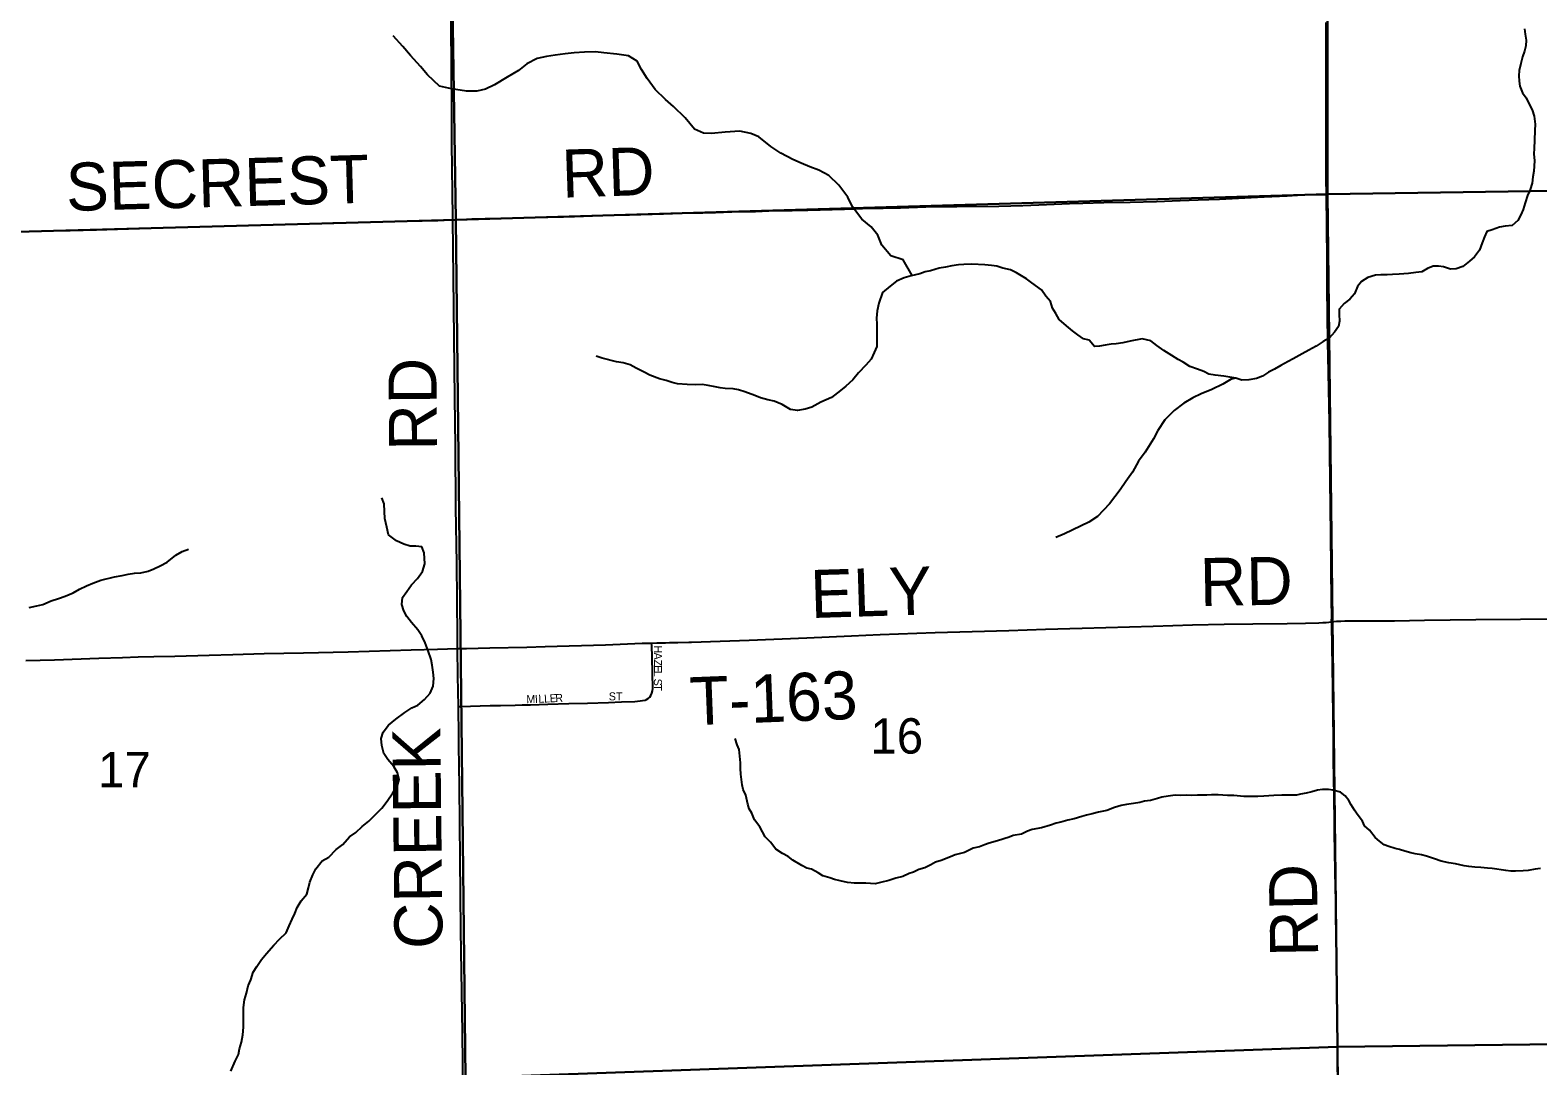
# Model space of a CAD drawing. Extents: x 1985906 to 2360102, y 891258 to 1222054.
# Drawn here: x 2147577 to 2156995, y 1009733 to 1016203 of the extents above; entities that cross this region are included whole.
import ezdxf

# ---------------------------------------------------------------- set-up
doc = ezdxf.new("R2010")
doc.units = 0
for name, color, linetype in [('GM_X_County_Road', 7, 'Continuous'), ('GM_X_County_Road_Text', 7, 'Continuous'), ('GM_X_Minor_River', 7, 'Continuous'), ('GM_X_Section', 7, 'Continuous'), ('GM_X_Section_Text', 7, 'Continuous'), ('GM_X_Township_Road', 7, 'Continuous'), ('GM_X_Township_Road_Text', 7, 'Continuous'), ('GM_X_Township_Subdivision', 7, 'Continuous'), ('GM_X_Township_Subdivision_Text', 7, 'Continuous')]:
    doc.layers.add(name, color=color, linetype=linetype)

msp = doc.modelspace()

# ---------------------------------------------------------------- linework, layer by layer
at = {"layer": 'GM_X_County_Road'}
for points in [[(2150216.6, 1015018.6), (2150216.4, 1015036.4), (2150210.5, 1015494.7), (2150210.2, 1015707.8), (2150205.8, 1016232.8), (2150199.6, 1016741.2), (2150194.5, 1017277.4), (2150192.2, 1017495.4), (2150188.9, 1017790.6), (2150185.9, 1018003.8), (2150181.3, 1018347.8), (2150180.1, 1018484.3), (2150175.8, 1018773.9), (2150167.8, 1019337.4), (2150165.6, 1019461), (2150162, 1019685)], [(2155673.9, 1015176.4), (2155673.7, 1015205.4), (2155673.3, 1015245.4), (2155673, 1015301.5), (2155672.7, 1015362.3), (2155672.3, 1015411.9), (2155672, 1015455.1), (2155672, 1015534.4), (2155672.2, 1015577), (2155672.1, 1015641.4), (2155672.9, 1016166), (2155672.2, 1016252.1)], [(2155706.6, 1012507.9), (2155706.9, 1012541.8), (2155706, 1012638.3), (2155702, 1013052), (2155695.6, 1013560.1), (2155692.7, 1013755.2), (2155685.2, 1014166.1), (2155683.6, 1014247.6), (2155682.4, 1014311.3), (2155681.3, 1014364.6), (2155680.3, 1014411.1), (2155679.8, 1014467.9), (2155679.3, 1014549.1), (2155678, 1014771.7), (2155673.9, 1015176.4)], [(2150246.3, 1012339.6), (2150245.4, 1012415.8), (2150241.3, 1012874.1), (2150236.6, 1013218.6), (2150233.3, 1013604.3), (2150230.9, 1013756.9), (2150229.5, 1013904.6), (2150221.3, 1014659.2), (2150216.6, 1015018.6)], [(2155747.8, 1009673.7), (2155743.9, 1009890.8), (2155741.7, 1010029.9), (2155741.1, 1010085.3), (2155740.5, 1010145.1), (2155738.9, 1010258.1), (2155738.3, 1010341.7), (2155736.6, 1010456.2), (2155735.2, 1010543.4), (2155733.2, 1010683.2), (2155732, 1010760.8), (2155730.6, 1010853.3), (2155729, 1010942.2), (2155726.5, 1011076.3), (2155724.6, 1011181.3), (2155723.9, 1011235.1), (2155723.6, 1011259.4), (2155721.7, 1011407.8), (2155720, 1011542.3), (2155718.9, 1011630.9), (2155717.1, 1011779.3), (2155715.4, 1011919.7), (2155711.1, 1012235.3), (2155709.6, 1012345.8), (2155707.5, 1012493.2), (2155706.6, 1012507.9)], [(2150251.7, 1011978.5), (2150248.4, 1012169.8), (2150246.3, 1012339.6)], [(2150288.6, 1009264.8), (2150286.6, 1009366.3), (2150282.4, 1009563.1), (2150276.5, 1009939.7), (2150267.9, 1010579.2), (2150265.5, 1010808.7), (2150262.8, 1011022), (2150259.7, 1011251.4), (2150257.7, 1011475.8), (2150256.1, 1011610.7), (2150254.9, 1011727.2), (2150254, 1011810.8), (2150251.9, 1011956.6), (2150251.7, 1011978.5)]]:
    msp.add_lwpolyline(points, dxfattribs=at)
at = {"layer": 'GM_X_Minor_River'}
for points in [[(2156912.2, 1016211.9), (2156916.3, 1016177.8), (2156922.3, 1016141.7), (2156920.4, 1016105.5), (2156910.5, 1016071.4), (2156898.6, 1016037.2), (2156888.6, 1015995), (2156878.7, 1015950.9), (2156876.8, 1015918.7), (2156878.9, 1015884.6), (2156882.9, 1015852.5), (2156899, 1015812.4), (2156921.1, 1015780.3), (2156939.2, 1015744.2), (2156959.3, 1015706.1), (2156971.4, 1015666), (2156977.5, 1015615.8), (2156975.6, 1015575.6), (2156973.7, 1015515.4), (2156971.8, 1015463.2), (2156969.9, 1015431.1), (2156974, 1015386.9), (2156970.1, 1015322.6), (2156964.2, 1015286.5), (2156958.3, 1015248.3), (2156946.4, 1015208.1), (2156930.5, 1015169.9), (2156914.5, 1015123.7), (2156902.6, 1015083.5), (2156888.7, 1015049.4), (2156868.8, 1015013.2), (2156834.8, 1014983), (2156790.8, 1014978.9), (2156754.8, 1014972.8), (2156708.8, 1014956.6), (2156676.8, 1014944.5), (2156660.9, 1014912.3), (2156647, 1014874.1), (2156629.1, 1014827.9), (2156599.1, 1014787.7), (2156567.2, 1014759.5), (2156525.2, 1014727.3), (2156485.3, 1014713.2), (2156449.2, 1014711), (2156405.2, 1014725), (2156373.2, 1014728.9), (2156341.2, 1014728.9), (2156305.2, 1014714.7), (2156269.2, 1014692.6), (2156233.2, 1014688.5), (2156187.2, 1014682.3), (2156129.2, 1014678.2), (2156087.2, 1014676.1), (2156053.2, 1014674), (2156013.1, 1014673.9), (2155981.1, 1014671.8), (2155933.1, 1014657.7), (2155893.2, 1014633.5), (2155867.2, 1014601.3), (2155849.3, 1014557.1), (2155819.4, 1014522.8), (2155785.4, 1014496.7), (2155753.5, 1014460.5), (2155753.6, 1014426.3), (2155755.6, 1014386.2), (2155749.7, 1014352), (2155723.8, 1014315.8), (2155691.9, 1014279.6), (2155653.9, 1014257.4), (2155609.9, 1014229.2), (2155564, 1014205), (2155522, 1014180.8), (2155466, 1014150.6)], [(2153085.7, 1014670.3), (2153029.2, 1014767.7), (2152952.9, 1014793.1), (2152896.3, 1014860.8), (2152871.8, 1014922.7), (2152829.3, 1014974.5), (2152770.9, 1015022.2), (2152714.2, 1015099.8), (2152683.8, 1015159.7), (2152627.1, 1015235.4), (2152566.6, 1015295.1), (2152502.2, 1015328.6), (2152446, 1015350.2), (2152391.8, 1015371.8), (2152341.5, 1015395.5), (2152265.1, 1015434.9), (2152202.7, 1015476.5), (2152128.2, 1015536.1), (2152078, 1015557.7), (2152009.8, 1015573.2), (2151917.7, 1015566.4), (2151833.6, 1015557.8), (2151783.6, 1015559.3), (2151727.3, 1015584.9), (2151668.7, 1015654.6), (2151596.1, 1015726.2), (2151545.7, 1015769.9), (2151481.1, 1015833.5), (2151430.5, 1015901.2), (2151396.1, 1015957.1), (2151367.6, 1016008.9), (2151313.3, 1016042.6), (2151241.1, 1016054), (2151161, 1016061.4), (2151108.8, 1016067), (2151038.8, 1016066.4), (2150974.7, 1016061.9), (2150918.7, 1016055.4), (2150856.7, 1016046.9), (2150802.7, 1016038.5), (2150744.7, 1016026), (2150678.8, 1015993.4), (2150627.1, 1015950.9), (2150557.3, 1015910.2), (2150477.5, 1015861.5), (2150421.7, 1015835), (2150367.7, 1015822.5), (2150301.6, 1015822), (2150209.4, 1015837.3), (2150133.1, 1015852.7), (2150058.5, 1015924.3), (2150014.1, 1015976), (2149951.5, 1016045.7), (2149905, 1016101.4), (2149844.4, 1016167.1)], [(2155466, 1014150.6), (2155434.1, 1014134.4), (2155390.1, 1014108.2), (2155350.1, 1014086.1), (2155312.2, 1014065.9), (2155274.2, 1014041.7), (2155236.2, 1014027.6), (2155190.2, 1014019.4), (2155146.2, 1014017.3), (2155108.1, 1014029.3), (2155070.1, 1014035.2), (2155034.1, 1014041.2), (2154978.1, 1014047), (2154940, 1014055), (2154908, 1014071), (2154867.9, 1014084.9), (2154819.9, 1014102.9), (2154779.8, 1014128.9), (2154747.7, 1014146.9), (2154707.7, 1014170.9), (2154657.6, 1014202.9), (2154615.5, 1014232.9), (2154577.4, 1014262.9), (2154523.4, 1014274.9), (2154447.4, 1014260.6), (2154401.4, 1014250.5), (2154361.4, 1014244.4), (2154329.4, 1014242.3), (2154291.4, 1014236.2), (2154257.4, 1014230.1), (2154225.4, 1014228), (2154191.3, 1014266), (2154157.2, 1014276), (2154121.2, 1014300), (2154087.1, 1014324), (2154051, 1014356.1), (2154004.9, 1014396.1), (2153982.8, 1014432.2), (2153962.7, 1014466.3), (2153950.6, 1014508.4), (2153920.5, 1014540.5), (2153894.5, 1014580.6), (2153834.3, 1014624.6), (2153800.3, 1014650.6), (2153738.2, 1014686.6), (2153700.1, 1014706.6), (2153652.1, 1014716.5), (2153616, 1014728.5), (2153582, 1014732.4), (2153540, 1014736.3), (2153459.9, 1014742.2), (2153409.9, 1014740.1), (2153375.9, 1014738), (2153333.9, 1014731.8), (2153293.9, 1014723.7), (2153255.9, 1014715.6), (2153199.9, 1014699.4), (2153167.9, 1014693.3), (2153133.9, 1014681.2), (2153079.9, 1014669), (2153035.9, 1014656.8), (2152988, 1014634.7), (2152948, 1014604.4), (2152900.1, 1014564.2), (2152878.2, 1014497.9), (2152868.3, 1014449.7), (2152864.4, 1014403.5), (2152866.5, 1014367.3), (2152864.6, 1014323.2), (2152864.8, 1014226.8), (2152848.9, 1014190.6), (2152831, 1014148.4), (2152797, 1014110.2), (2152751.1, 1014061.9), (2152715.2, 1014019.6), (2152671.3, 1013979.4), (2152639.3, 1013951.2), (2152581.4, 1013908.9), (2152515.4, 1013878.6), (2152459.5, 1013848.3), (2152417.5, 1013836.2), (2152369.5, 1013828.1), (2152325.5, 1013834), (2152273.4, 1013864), (2152223.3, 1013885.9), (2152185.3, 1013893.9), (2152139.2, 1013905.8), (2152103.2, 1013921.8), (2152041.1, 1013943.7), (2152001.1, 1013955.7), (2151967.1, 1013961.6), (2151919, 1013965.5), (2151887, 1013969.5), (2151855, 1013975.4), (2151812.9, 1013983.3), (2151774.9, 1013989.3), (2151734.9, 1013987.2), (2151680.9, 1013989), (2151620.9, 1013992.9), (2151586.8, 1014002.9), (2151548.8, 1014014.8)], [(2151548.8, 1014014.8), (2151508.7, 1014024.8), (2151446.7, 1014048.7), (2151412.6, 1014066.7), (2151362.5, 1014090.7), (2151324.5, 1014112.7), (2151280.4, 1014124.6), (2151238.4, 1014130.5), (2151150.3, 1014154.4), (2151112.3, 1014166.4)], [(2155108.1, 1014029.3), (2155079.5, 1014022.5), (2155027.7, 1013992.1), (2154957.8, 1013959.4), (2154892, 1013930.8), (2154840.1, 1013906.4), (2154784.2, 1013873.9), (2154722.5, 1013827.3), (2154664.9, 1013768.7), (2154621.3, 1013702.2), (2154593.7, 1013649.9), (2154542.2, 1013567.3), (2154500.6, 1013510.9), (2154463, 1013442.4), (2154421.4, 1013384), (2154385.7, 1013331.6), (2154318.3, 1013244.9), (2154244.8, 1013166.1), (2154189, 1013129.6), (2154037.3, 1013056.2), (2153983.4, 1013033.7)], [(2149231, 1010685.6), (2149244.7, 1010721.9), (2149270.5, 1010764.3), (2149304.2, 1010804.7), (2149315.9, 1010844.9), (2149323.7, 1010881.2), (2149343.4, 1010927.5), (2149361.1, 1010963.8), (2149400.8, 1011014.3), (2149442.8, 1011036.7), (2149488.6, 1011085.3), (2149530.5, 1011115.7), (2149572.2, 1011164.3), (2149610.1, 1011190.7), (2149650, 1011229.2), (2149691.9, 1011261.6), (2149729.7, 1011300.1), (2149773.5, 1011342.6), (2149807.2, 1011387), (2149842.9, 1011439.5), (2149870.6, 1011483.9), (2149882.4, 1011522.2), (2149872, 1011564.3), (2149847.5, 1011604.2), (2149811.1, 1011646.1), (2149786.6, 1011684), (2149774.2, 1011734.1), (2149769.8, 1011778.2), (2149781.5, 1011818.5), (2149815.2, 1011860.9), (2149861.1, 1011899.5), (2149917, 1011940.1), (2149960.9, 1011970.5), (2149998.9, 1011986.9), (2150040.8, 1012021.4), (2150074.5, 1012061.8), (2150094.3, 1012104.2), (2150097.9, 1012152.4), (2150093.5, 1012192.5), (2150087.1, 1012236.6), (2150080.8, 1012272.7), (2150062.3, 1012326.8), (2150043.8, 1012374.8), (2150023.3, 1012418.8), (2149998.9, 1012456.7), (2149958.4, 1012502.6), (2149929.9, 1012540.5), (2149911.6, 1012576.5), (2149899.2, 1012614.5), (2149902.8, 1012658.7), (2149930.6, 1012697.1), (2149958.4, 1012737.5), (2149996.2, 1012778), (2150027.9, 1012822.4), (2150041.6, 1012868.7), (2150037, 1012938.9), (2150022.6, 1012974.9), (2149986.5, 1012978.7), (2149950.3, 1012980.4), (2149910, 1012992.1), (2149865.7, 1013013.8), (2149815.2, 1013051.5), (2149804.8, 1013097.6), (2149792.2, 1013151.8), (2149789.9, 1013195.9), (2149787.5, 1013244.1), (2149773.1, 1013282.1)], [(2147570.5, 1012597.5), (2147618.6, 1012607.9), (2147656.7, 1012616.3), (2147708.7, 1012638.8), (2147752.7, 1012653.2), (2147794.8, 1012667.6), (2147844.8, 1012688.1), (2147884.7, 1012710.5), (2147928.7, 1012731), (2147968.7, 1012749.3), (2148018.8, 1012767.8), (2148102.9, 1012788.6), (2148151, 1012797), (2148189.1, 1012805.4), (2148229.2, 1012811.7), (2148267.3, 1012814), (2148313.4, 1012824.4), (2148349.4, 1012838.8), (2148389.4, 1012857.2), (2148433.4, 1012879.6), (2148487.2, 1012924.2), (2148527.2, 1012946.7), (2148565.2, 1012961)], [(2153166, 1010970.8), (2153128, 1010960.7), (2153094.1, 1010942.6), (2153068.1, 1010934.5), (2153028.1, 1010916.3), (2152984.1, 1010906.2), (2152940.1, 1010892), (2152888.1, 1010877.8), (2152854.1, 1010869.7), (2152796.1, 1010873.6), (2152726.1, 1010873.4), (2152682.1, 1010879.3), (2152636, 1010889.3), (2152602, 1010897.2), (2152572, 1010907.2), (2152527.9, 1010921.1), (2152499.9, 1010939.1), (2152457.8, 1010961.1), (2152427.8, 1010969.1), (2152397.7, 1010985.1), (2152341.6, 1011019.1), (2152311.6, 1011041.1), (2152275.5, 1011059.1), (2152235.4, 1011087.1), (2152201.3, 1011131.2), (2152167.2, 1011163.2), (2152135.1, 1011225.4), (2152101, 1011269.5), (2152084.9, 1011311.6), (2152068.8, 1011339.7), (2152058.8, 1011367.8), (2152046.6, 1011423.9), (2152030.5, 1011460.1), (2152024.5, 1011488.2), (2152016.3, 1011556.4), (2152014.3, 1011590.5), (2152014.2, 1011626.7), (2152006, 1011709), (2151993.9, 1011739), (2151979.8, 1011777.2)], [(2157011.7, 1010965.8), (2156977.6, 1010961.7), (2156933.6, 1010953.6), (2156903.6, 1010951.5), (2156855.6, 1010949.4), (2156825.6, 1010949.3), (2156793.6, 1010953.3), (2156709.5, 1010965.1), (2156679.5, 1010969.1), (2156637.5, 1010973), (2156601.4, 1010974.9), (2156563.4, 1010978.8), (2156533.4, 1010982.8), (2156507.4, 1010988.8), (2156479.3, 1010994.7), (2156439.3, 1011000.6), (2156391.3, 1011012.6), (2156349.2, 1011026.5), (2156299.2, 1011042.5), (2156267.1, 1011050.4), (2156229.1, 1011058.4), (2156201.1, 1011064.3), (2156163, 1011074.3), (2156131, 1011084.2), (2156103, 1011090.2), (2156062.9, 1011104.2), (2156034.9, 1011114.1), (2156004.8, 1011136.2), (2155978.8, 1011160.2), (2155942.7, 1011206.3), (2155912.6, 1011232.3), (2155898.5, 1011262.4), (2155866.4, 1011304.5), (2155850.3, 1011330.5), (2155828.3, 1011364.6), (2155814.2, 1011390.7), (2155790.1, 1011420.8), (2155762.1, 1011442.8), (2155714, 1011454.7), (2155686, 1011458.7), (2155650, 1011458.6), (2155618, 1011454.5), (2155582, 1011444.4), (2155548, 1011436.3), (2155512, 1011430.2), (2155486, 1011424.1), (2155460, 1011424), (2155395.9, 1011423.8), (2155345.9, 1011421.7), (2155281.9, 1011417.6), (2155245.9, 1011415.5), (2155157.9, 1011415.3), (2155095.8, 1011421.1), (2155055.8, 1011423), (2155027.8, 1011425), (2154997.8, 1011426.9), (2154955.8, 1011426.8), (2154927.7, 1011424.8), (2154867.7, 1011424.6), (2154833.7, 1011422.5), (2154797.7, 1011424.4), (2154763.7, 1011422.4), (2154729.7, 1011424.3), (2154685.7, 1011418.2), (2154645.7, 1011412), (2154619.7, 1011404), (2154575.7, 1011391.8), (2154537.7, 1011385.7), (2154507.7, 1011377.6), (2154469.7, 1011371.5), (2154425.7, 1011365.3), (2154391.7, 1011359.2), (2154349.7, 1011347.1), (2154301.7, 1011328.9), (2154249.7, 1011318.8), (2154209.7, 1011306.6), (2154175.7, 1011298.5), (2154145.7, 1011290.4), (2154097.7, 1011276.2), (2154057.7, 1011268.1), (2154015.8, 1011256), (2153985.8, 1011249.9), (2153949.8, 1011237.7), (2153893.8, 1011219.5), (2153835.8, 1011209.4), (2153805.8, 1011199.2), (2153769.8, 1011181.1), (2153717.8, 1011172.9), (2153691.8, 1011162.8), (2153619.9, 1011138.6), (2153567.9, 1011124.4), (2153537.9, 1011114.3), (2153505.9, 1011102.2), (2153467.9, 1011094), (2153413.9, 1011065.8), (2153353.9, 1011051.6), (2153325.9, 1011039.5), (2153268, 1011015.3), (2153232, 1011005.1), (2153202, 1010989), (2153166, 1010970.8)], [(2148829.8, 1009700.6), (2148857.4, 1009763), (2148877.1, 1009803.3), (2148884.8, 1009839.5), (2148896.5, 1009881.8), (2148904.2, 1009926), (2148909.8, 1009974.3), (2148908.7, 1010096.7), (2148916.4, 1010145), (2148928, 1010187.2), (2148937.7, 1010233.5), (2148955.4, 1010269.8), (2148969.1, 1010318.1), (2148992.9, 1010354.4), (2149022.6, 1010396.8), (2149052.4, 1010435.2), (2149098.1, 1010487.8), (2149134, 1010524.2), (2149175.8, 1010564.7), (2149195.5, 1010607), (2149213.2, 1010649.3), (2149231, 1010685.6)]]:
    msp.add_lwpolyline(points, dxfattribs=at)
at = {"layer": 'GM_X_Section'}
for points in [[(2155678.5, 1020445.1), (2161149.4, 1020530.8), (2161183.5, 1015259.7), (2155680.6, 1015177.8)], [(2150151.5, 1020372.9), (2155678.5, 1020445.1), (2155680.6, 1015177.8), (2150236.4, 1015018.2)], [(2144733.4, 1020193.5), (2150151.5, 1020372.9), (2150236.4, 1015018.2), (2144828.1, 1014870.9)], [(2155680.6, 1015177.8), (2161183.5, 1015259.7), (2161238.2, 1009918.9), (2155743.2, 1009853)], [(2150236.4, 1015018.2), (2155680.6, 1015177.8), (2155743.2, 1009853), (2150295.3, 1009657.4)], [(2144828.1, 1014870.9), (2150236.4, 1015018.2), (2150295.3, 1009657.4), (2147728.3, 1009573.8), (2144878.5, 1009582.1)], [(2155743.2, 1009853), (2161238.2, 1009918.9), (2161267.2, 1004531.8), (2155778.2, 1004472)], [(2150295.3, 1009657.4), (2155743.2, 1009853), (2155778.2, 1004472), (2150345.7, 1004360.6)]]:
    msp.add_lwpolyline(points, close=True, dxfattribs=at)
at = {"layer": 'GM_X_Township_Road'}
for points in [[(2150216.6, 1015018.6), (2150258.9, 1015021.1), (2150301.3, 1015022.9), (2150336.4, 1015024.4), (2150418.9, 1015026.1), (2150712.9, 1015032.1), (2150907.4, 1015037), (2150976.9, 1015039.3), (2151089.3, 1015043.1), (2151187.6, 1015046.6), (2151319.5, 1015050.1), (2151532.4, 1015055.9), (2151646.2, 1015059), (2151779.1, 1015062.6), (2151858.5, 1015064.4), (2151958.8, 1015067.5), (2152108.3, 1015071.1), (2152191.3, 1015074.2), (2152337.1, 1015076), (2152435, 1015077.8), (2152663.2, 1015084.5), (2152775.2, 1015088.2), (2152904.4, 1015091.2), (2153013.3, 1015094.2), (2153171.4, 1015099.1), (2153365.8, 1015102.2), (2153627.3, 1015103.9), (2153777.4, 1015108.2), (2153878.3, 1015113.1), (2154069, 1015120.4), (2154152.6, 1015123.5), (2154284.3, 1015126.5), (2154448.6, 1015129.6), (2154612.8, 1015133.8), (2154761, 1015138.8), (2154873.7, 1015142.4), (2155006.6, 1015147.9), (2155203.4, 1015157.6), (2155285.9, 1015162.6), (2155429.2, 1015169.3), (2155557.2, 1015176.6), (2155607.7, 1015177.4), (2155635.3, 1015177), (2155661.2, 1015176.6), (2155673.9, 1015176.4)], [(2147520.1, 1014945), (2147612.9, 1014946.8), (2147826.2, 1014951.1), (2147990.1, 1014956.6), (2148121.2, 1014961), (2148400.1, 1014969.1), (2148761.1, 1014979.2), (2148908.7, 1014983.6), (2149040, 1014987.2), (2149335.3, 1014995.3), (2149466.5, 1014999.4), (2149729, 1015004.9), (2150122.7, 1015013.9), (2150204.5, 1015017.7), (2150216.6, 1015018.6)], [(2155706.6, 1012507.9), (2155737.8, 1012510.6), (2155763.8, 1012512.2), (2155789.1, 1012513.7), (2155902.3, 1012513.8), (2156099.2, 1012514.1), (2156285.7, 1012516.7), (2156607.5, 1012521), (2156886.4, 1012523.6), (2157329.3, 1012526.1)], [(2151458.3, 1012374.6), (2151491.9, 1012375.4), (2151544.8, 1012376.7), (2151570.9, 1012377.3), (2151622.1, 1012378.3), (2151690.7, 1012380.3), (2151706.9, 1012380.8), (2151886.8, 1012387.1), (2152067.2, 1012392.7), (2152427.8, 1012407.4), (2152706.4, 1012419.2), (2152886.6, 1012427.3), (2153230.9, 1012440.2), (2153460.4, 1012446.3), (2153690, 1012453.4), (2153919.3, 1012461.2), (2154148.7, 1012468.1), (2154591.4, 1012480.6), (2154837.4, 1012488.3), (2155034.2, 1012492.8), (2155214.7, 1012494.3), (2155427.9, 1012497.2), (2155542.8, 1012498.4), (2155626.7, 1012501), (2155651, 1012502.3), (2155673.2, 1012503.6), (2155706.6, 1012507.9)], [(2147548.6, 1012266), (2147729, 1012270.2), (2148006.4, 1012279.2), (2148153.4, 1012285.2), (2148251.6, 1012287.5), (2148349.9, 1012290), (2148481.1, 1012293.3), (2148694.3, 1012298.9), (2148841.9, 1012302.7), (2149038.7, 1012308.3), (2149284.7, 1012313.4), (2149563.5, 1012319.9), (2149957, 1012331.8), (2150120.9, 1012336), (2150246.3, 1012339.6)], [(2150246.3, 1012339.6), (2150301.3, 1012341), (2150448.9, 1012343.6), (2150678.3, 1012348.7), (2150793.1, 1012352.2), (2151170.2, 1012363.9), (2151399.1, 1012373.2), (2151458.3, 1012374.6)]]:
    msp.add_lwpolyline(points, dxfattribs=at)
at = {"layer": 'GM_X_Township_Subdivision'}
for points in [[(2151437, 1012027.2), (2151448.3, 1012037.2), (2151454.6, 1012046.7), (2151460.5, 1012060.9), (2151463.9, 1012075.5), (2151465.4, 1012090.7), (2151463.6, 1012186.9), (2151461.8, 1012284.4), (2151459, 1012361.8), (2151458.3, 1012374.6)], [(2150251.7, 1011978.5), (2150263.9, 1011978.8), (2150449.8, 1011984.3), (2150515.6, 1011984.9), (2150607, 1011987.1), (2150649.5, 1011988.1), (2150702.5, 1011989.4), (2150810.8, 1011992), (2150942.4, 1011996.1), (2151057.5, 1011998.9), (2151189.1, 1012003.9), (2151271.5, 1012007.1), (2151353.6, 1012010.3), (2151386.1, 1012012.6), (2151402.1, 1012014.6), (2151417.4, 1012018.1), (2151427.7, 1012021.9), (2151437, 1012027.2)]]:
    msp.add_lwpolyline(points, dxfattribs=at)

# ---------------------------------------------------------------- texts
at = {"layer": 'GM_X_County_Road_Text'}
for s, rotation, p in [('RD', 90.49036, (2150118.6, 1013577.9)), ('CREEK', 90.62642, (2150153.6, 1010465.2)), ('RD', 90.97566, (2155623, 1010417))]:
    msp.add_text(s, height=300, rotation=rotation, dxfattribs=at).set_placement(p)
at = {"layer": 'GM_X_Section_Text'}
for s, p in [('16', (2152825.9, 1011683.9)), ('17', (2148001.3, 1011473.2))]:
    msp.add_text(s, height=221, rotation=0.00001, dxfattribs=at).set_placement(p)
at = {"layer": 'GM_X_Township_Road_Text'}
for s, rotation, p in [('RD', 1.90946, (2150901.7, 1015156.4)), ('SECREST', 1.59511, (2147804.4, 1015072.9)), ('RD', 0.98727, (2154886, 1012605.2)), ('ELY', 1.76814, (2152454.9, 1012530.4)), ('T-163', 2.24554, (2151702.4, 1011860.5))]:
    msp.add_text(s, height=300, rotation=rotation, dxfattribs=at).set_placement(p)
at = {"layer": 'GM_X_Township_Subdivision_Text'}
for s, rotation, p in [('H', 269.91257, (2151473.5, 1012358.9)), ('A', 269.91257, (2151473.4, 1012314.9)), ('Z', 269.90727, (2151473.3, 1012270.9)), ('S', 269.8907, (2151473.1, 1012152.1)), ('E', 269.8907, (2151473.3, 1012235.8)), ('L', 269.91402, (2151473.2, 1012200.5)), ('E', 2.49494, (2150823, 1012003.9)), ('R', 2.4912, (2150858.1, 1012005.5)), ('ST', 0.00001, (2151191.3, 1012016.3)), ('T', 269.91402, (2151473.1, 1012116.9)), ('M', 1.35699, (2150676.8, 1011998.7)), ('I', 2.31212, (2150730.5, 1012000)), ('L', 2.49494, (2150752.6, 1012000.9)), ('L', 2.48876, (2150787.8, 1012002.4))]:
    msp.add_text(s, height=50, rotation=rotation, dxfattribs=at).set_placement(p)

doc.saveas('drawing.dxf')
